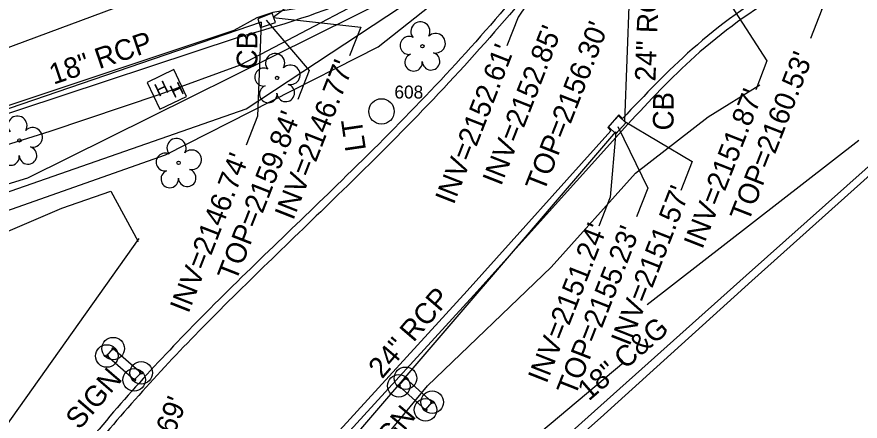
# Model space of a CAD drawing. Extents: x 945964 to 948456, y 631061 to 636061.
# Drawn here: x 946484.6 to 946648, y 632663.5 to 632741.7 of the extents above; entities that cross this region are included whole.
import ezdxf

# ---------------------------------------------------------------- set-up
doc = ezdxf.new("R2010")
doc.units = 0
for name, color, linetype in [('Exist Other Culture Sign CELL', 7, 'Continuous'), ('Exist Other Culture Sign Text', 7, 'Continuous'), ('Exist Roads Curbs', 7, 'Continuous'), ('Exist Roads Curbs Text', 7, 'Continuous'), ('Exist Roads EOP', 7, 'Continuous'), ('Exist Structure Minor Catch Basin', 7, 'Continuous'), ('Exist Structure Minor Catch Basin Text', 7, 'Continuous'), ('Exist Structure Minor Catch Basin Top Elevation', 7, 'Continuous'), ('Exist Structure Minor Pipes RCP 18 Inch', 7, 'Continuous'), ('Exist Structure Minor Pipes RCP 18 Inch Invert', 7, 'Continuous'), ('Exist Structure Minor Pipes RCP 18 Inch Text', 7, 'Continuous'), ('Exist Structure Minor Pipes RCP 24 Inch', 7, 'Continuous'), ('Exist Structure Minor Pipes RCP 24 Inch Invert', 7, 'Continuous'), ('Exist Structure Minor Pipes RCP 24 Inch Text', 7, 'Continuous'), ('Exist Utilities Gas UG Line SUE', 7, 'Continuous'), ('Exist Utilities Other Pole CELL', 7, 'Continuous'), ('Exist Utilities Other Pole Cogo Number', 7, 'Continuous'), ('Exist Utilities Other Pole Text', 7, 'Continuous'), ('Exist Utilities Power Hand Hole CELL', 7, 'Continuous'), ('Exist Utilities Power UG Cable SUE', 7, 'Continuous'), ('Exist Utilities Telephone UG Cable SUE', 7, 'Continuous'), ('Exist Utilities Telephone UG FO SUE', 7, 'Continuous'), ('Exist Vegetation Hedge Row', 7, 'Continuous'), ('Exist Vegetation Tree CELL', 7, 'Continuous'), ('Old_Level_4', 7, 'Continuous')]:
    doc.layers.add(name, color=color, linetype=linetype)

# ---------------------------------------------------------------- blocks, each defined once
blk = doc.blocks.new('EXIST UTILITIES POWER HAND HOLE')
at = {"layer": 'Exist Utilities Power Hand Hole CELL'}
blk.add_line((0, 0), (0, 0), dxfattribs=at)
blk.add_lwpolyline([(-0.059, -0.0545), (0.056, -0.0545), (0.056, 0.0605), (-0.059, 0.0605), (-0.059, -0.0545)], dxfattribs=at)
for p in [(-0.0432, -0.0095), (0.0081, -0.0399)]:
    blk.add_text('H', height=0.05, dxfattribs=at).set_placement(p)
blk = doc.blocks.new('EXIST OTHER CULTURE SIGN')
at = {"layer": 'Exist Other Culture Sign CELL'}
for radius in [0.0436, 0.0048]:
    blk.add_circle((0, 0), radius, dxfattribs=at)
blk = doc.blocks.new('EXIST VEGETATION TREE')
at = {"layer": 'Exist Vegetation Tree CELL'}
blk.add_line((0, 0), (0, 0), dxfattribs=at)
blk.add_circle((0, 0), 0.00652, dxfattribs=at)
for centre, radius, start, end in [((-0.0077, 0.0575), 0.0371, 330.1651, 219.7134), ((-0.0521, 0.0031), 0.0345, 62.6636, 279.3457), ((0.051, 0.0118), 0.038, 257.1011, 134.1999), ((-0.0341, -0.0624), 0.0338, 111.5671, 6.231), ((0.0335, -0.058), 0.034, 181.2822, 74.56)]:
    blk.add_arc(centre, radius, start, end, dxfattribs=at)

msp = doc.modelspace()

# ---------------------------------------------------------------- linework, layer by layer
at = {"layer": 'Exist Roads Curbs'}
for points in [[(946527.29, 632737.67), (946485.1, 632723.73), (946443.29, 632709.94)], [(946602.97, 632720.97), (946573.15, 632687.86), (946546.32, 632658.56), (946526.54, 632636.46), (946512.13, 632615.25)], [(946540.73, 632597.65), (946532.17, 632608.11), (946563.81, 632636.17), (946596.51, 632665.44), (946625.91, 632691.7), (946653.07, 632715.9)]]:
    msp.add_lwpolyline(points, dxfattribs=at)
for points in [[(946627.3, 632885.56), (946628.01, 632879.17), (946627.89, 632857.01), (946620.51, 632823.66), (946604.53, 632793.59), (946576.99, 632762.41), (946551.48, 632745.94), (946527.29, 632737.67)], [(946601.93, 632772.67), (946579.15, 632743.42), (946547.53, 632710.06), (946519.46, 632682.69), (946496.47, 632656.95), (946474.49, 632624.89), (946453.03, 632584.16), (946438.45, 632541.43), (946430.15, 632490.73), (946428.83, 632457.38), (946430.2, 632433.68), (946432.57, 632412.52), (946425.74, 632395.61), (946417.04, 632384.69)], [(946703.61, 632750.53), (946691.95, 632754.59), (946652.91, 632754.59), (946615.96, 632734.07), (946602.97, 632720.97)]]:
    msp.add_spline(points, degree=3, dxfattribs=at)
at = {"layer": 'Exist Roads EOP'}
for points in [[(946550.72, 632747.33), (946538.92, 632743.34), (946534.18, 632742.6), (946531.1, 632741.53), (946526.64, 632739.08), (946484.59, 632725.12), (946442.49, 632711.17), (946418.22, 632702.92), (946413.45, 632701.7), (946410.52, 632700.21), (946407.04, 632696.87)], [(946601.95, 632722.05), (946601.2, 632722.75), (946599.1, 632720.35), (946599.68, 632719.65), (946571.82, 632688.71), (946545.01, 632659.42), (946526.51, 632638.49), (946510.76, 632616), (946509.9, 632616.4), (946508.55, 632613.55), (946509.22, 632613.07)], [(946541.71, 632598.56), (946534.02, 632608.09), (946564.77, 632634.95), (946597.67, 632664.16), (946627.03, 632690.66), (946653.05, 632713.92)]]:
    msp.add_lwpolyline(points, dxfattribs=at)
for points in [[(946603.2, 632771.71), (946580.04, 632742.14), (946547.72, 632708.15), (946520.62, 632681.67), (946497.88, 632656.28), (946475.52, 632623.93), (946454.54, 632583.75), (946439.95, 632540.86), (946431.6, 632490.76), (946430.35, 632457.42), (946431.68, 632434.16), (946433.99, 632412.2), (946427.3, 632395.46), (946417.68, 632383.18)], [(946704.35, 632751.9), (946692.58, 632755.93), (946652.6, 632756.06), (946615.44, 632735.47), (946601.95, 632722.05)]]:
    msp.add_spline(points, degree=3, dxfattribs=at)
at = {"layer": 'Exist Structure Minor Catch Basin'}
for points in [[(946534.05, 632742.44), (946531.31, 632741.38), (946531.83, 632739.7), (946534.69, 632740.65), (946534.05, 632742.44)], [(946600.62, 632719.09), (946599.23, 632720.42), (946601.15, 632722.61), (946602.58, 632721.22), (946600.62, 632719.09)]]:
    msp.add_lwpolyline(points, dxfattribs=at)
at = {"layer": 'Exist Structure Minor Catch Basin Top Elevation'}
for points in [[(946604.53, 632795.45), (946640.54, 632743.13), (946638.35, 632737.54)], [(946532.91, 632741.06), (946541.2, 632731.36), (946539.01, 632725.77)], [(946601.02, 632720.49), (946606.82, 632708.61), (946604.64, 632703.02)]]:
    msp.add_lwpolyline(points, dxfattribs=at)
at = {"layer": 'Exist Structure Minor Pipes RCP 18 Inch'}
for p, q in [((946603.78, 632794.57), (946534.28, 632741.58)), ((946531.9, 632740.69), (946413.73, 632700.3))]:
    msp.add_line(p, q, dxfattribs=at)
at = {"layer": 'Exist Structure Minor Pipes RCP 18 Inch Invert'}
for points in [[(946603.44, 632773.82), (946581.7, 632741.69), (946579.51, 632736.11)], [(946534.28, 632741.58), (946551.21, 632739.76), (946549.02, 632734.17)], [(946531.9, 632740.69), (946531.22, 632722.49), (946529.03, 632716.9)]]:
    msp.add_lwpolyline(points, dxfattribs=at)
at = {"layer": 'Exist Structure Minor Pipes RCP 24 Inch'}
for p, q in [((946602.39, 632721.45), (946604.35, 632772.8)), ((946511.14, 632615.33), (946600.62, 632719.47))]:
    msp.add_line(p, q, dxfattribs=at)
at = {"layer": 'Exist Structure Minor Pipes RCP 24 Inch Invert'}
for points in [[(946604.35, 632772.8), (946629.94, 632733.19), (946627.75, 632727.61)], [(946602.39, 632721.45), (946615.45, 632713.73), (946613.26, 632708.15)], [(946600.62, 632719.47), (946599.56, 632706.81), (946597.38, 632701.23)]]:
    msp.add_lwpolyline(points, dxfattribs=at)
at = {"layer": 'Exist Utilities Gas UG Line SUE'}
msp.add_lwpolyline([(946328.8, 632353.04), (946373.09, 632367.86), (946390.79, 632374.2), (946416.26, 632409.78), (946398.86, 632469.97), (946389.31, 632500.41), (946363.99, 632571.54), (946360.18, 632599.46), (946347.82, 632660.28), (946348.31, 632668.93), (946363.39, 632670.11), (946405.63, 632685.78), (946486.74, 632710.56), (946558.09, 632746.02), (946590.61, 632771.11), (946619.22, 632810.2), (946619.67, 632824.44), (946594.97, 632905.61)], dxfattribs=at)
at = {"layer": 'Exist Utilities Other Pole CELL'}
msp.add_circle((946555.25, 632723.43), 2.46, dxfattribs=at)
at = {"layer": 'Exist Utilities Power UG Cable SUE'}
for points in [[(946360.13, 632660.61), (946366.34, 632669.16), (946406.95, 632683.52), (946473.64, 632704.64), (946529.01, 632723.91), (946572.73, 632752.79), (946602.05, 632778.83), (946632.04, 632830.29), (946638.92, 632863.65), (946639.32, 632905.11), (946627.59, 632976.28), (946631.01, 632982.04)], [(946358.83, 632671.87), (946409.81, 632694.19), (946491.07, 632719.59), (946512.34, 632726.76), (946527.94, 632732.44), (946563.12, 632750.98), (946591.54, 632775.57), (946597.73, 632780.43), (946610.71, 632793.64), (946619, 632807.83), (946625.48, 632824.38), (946631.48, 632842.49), (946635.14, 632865.8), (946629.47, 632896.55)]]:
    msp.add_lwpolyline(points, dxfattribs=at)
at = {"layer": 'Exist Utilities Telephone UG Cable SUE'}
msp.add_lwpolyline([(946359.71, 632661.63), (946399.78, 632679.58), (946438.25, 632688.61), (946513.39, 632715.06), (946554.62, 632735.94), (946609.33, 632779.21), (946641.07, 632799.75), (946626.79, 632844.16), (946603.53, 632869.47), (946569.01, 632976.01), (946560.85, 632993.4), (946550.79, 632988.99)], dxfattribs=at)
at = {"layer": 'Exist Utilities Telephone UG FO SUE'}
msp.add_lwpolyline([(946343.46, 632690.97), (946424.89, 632714.31), (946503.77, 632743.56), (946582.19, 632771.71)], dxfattribs=at)
at = {"layer": 'Exist Vegetation Hedge Row'}
for points in [[(946518.56, 632604.84), (946530.89, 632630.06), (946564.14, 632670.34), (946588.1, 632693.27), (946604.49, 632711.49), (946618.57, 632722.36), (946628.54, 632728.58)], [(946647.75, 632717.81), (946606.73, 632686.01)], [(946508.23, 632698.85), (946469.4, 632644.26), (946468.63, 632632.76), (946453.01, 632608.66), (946438.09, 632591.02), (946431.9, 632578.64), (946431.93, 632555.16), (946425.49, 632540.17), (946414.91, 632544.82), (946407.52, 632561.16), (946424.07, 632594.79), (946450.38, 632643.82), (946460.27, 632667.16), (946469.78, 632687.73), (946480.6, 632699.26), (946493.29, 632704.68), (946502.78, 632708.02), (946508.13, 632698.23)], [(946601.08, 632676.06), (946602.2, 632674.87), (946528.65, 632613.16)]]:
    msp.add_lwpolyline(points, dxfattribs=at)
at = {"layer": 'Old_Level_4'}
for p, q in [((946558.61, 632670.31), (946559.89, 632671.79)), ((946559.89, 632671.79), (946565.05, 632667.16)), ((946558.61, 632670.31), (946563.78, 632665.69)), ((946563.78, 632665.69), (946565.05, 632667.16))]:
    msp.add_line(p, q, dxfattribs=at)
msp.add_lwpolyline([(946502.04, 632676.1), (946503.27, 632677.53), (946508.68, 632672.84), (946507.32, 632671.48), (946502.04, 632676.1)], dxfattribs=at)

# ---------------------------------------------------------------- block references
at = {"layer": 'Exist Other Culture Sign CELL', "xscale": 50, "yscale": 50}
for p in [(946503.27, 632677.53), (946502.04, 632676.1), (946508.68, 632672.84), (946507.32, 632671.48), (946559.89, 632671.79), (946558.61, 632670.31), (946563.78, 632665.69), (946565.05, 632667.16)]:
    msp.add_blockref('EXIST OTHER CULTURE SIGN', p, dxfattribs=at)
at = {"layer": 'Exist Utilities Power Hand Hole CELL', "xscale": 49.99999999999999, "yscale": 49.999999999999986, "rotation": 25.571854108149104}
msp.add_blockref('EXIST UTILITIES POWER HAND HOLE', (946513.79, 632727.58), dxfattribs=at)
at = {"layer": 'Exist Vegetation Tree CELL', "xscale": 50, "yscale": 50}
for p in [(946563.17, 632736.04), (946535.02, 632729.92), (946485.09, 632717.81), (946515.92, 632713.48)]:
    msp.add_blockref('EXIST VEGETATION TREE', p, dxfattribs=at)

# ---------------------------------------------------------------- texts
at = {"layer": 'Exist Other Culture Sign Text'}
for rotation, p in [(49.3403, (946496.7, 632661.67)), (50.0602, (946553.74, 632654.38))]:
    msp.add_text('SIGN', height=4, rotation=rotation, dxfattribs=at).set_placement(p)
at = {"layer": 'Exist Roads Curbs Text'}
msp.add_text('18" C&G', height=4, rotation=40.918, dxfattribs=at).set_placement((946595.41, 632667.27))
at = {"layer": 'Exist Structure Minor Catch Basin Text'}
for p in [(946531.17, 632731.56), (946611.82, 632719.74)]:
    msp.add_text('CB', height=4, rotation=89.5187, dxfattribs=at).set_placement(p)
at = {"layer": 'Exist Structure Minor Catch Basin Top Elevation'}
for s, p in [("TOP=2156.30'", (946586.72, 632707.69)), ("TOP=2160.53'", (946626.34, 632701.85)), ("TOP=2159.84'", (946527.04, 632690.37)), ("TOP=2155.23'", (946592.78, 632668.16))]:
    msp.add_text(s, height=4, rotation=68.6189, dxfattribs=at).set_placement(p)
at = {"layer": 'Exist Structure Minor Pipes RCP 18 Inch Invert'}
for s, p in [("INV=2152.85'", (946578.41, 632708.86)), ("INV=2152.61'", (946569.23, 632705.23)), ("INV=2146.77'", (946538.13, 632702.21)), ("INV=2146.74'", (946517.83, 632684.19))]:
    msp.add_text(s, height=4, rotation=68.6189, dxfattribs=at).set_placement(p)
at = {"layer": 'Exist Structure Minor Pipes RCP 18 Inch Text'}
msp.add_text('18" RCP', height=4, rotation=18.8737, dxfattribs=at).set_placement((946491.7, 632728.58))
at = {"layer": 'Exist Structure Minor Pipes RCP 24 Inch Invert'}
for s, p in [("INV=2151.87'", (946617.39, 632696.61)), ("INV=2151.57'", (946603.29, 632677.86)), ("INV=2151.24'", (946587.21, 632670.61)), ("INV=2145.69'", (946505.84, 632637.06))]:
    msp.add_text(s, height=4, rotation=68.6189, dxfattribs=at).set_placement(p)
at = {"layer": 'Exist Structure Minor Pipes RCP 24 Inch Text'}
for rotation, p in [(87.8087, (946608.32, 632729.2)), (49.3311, (946555.37, 632671.53))]:
    msp.add_text('24" RCP', height=4, rotation=rotation, dxfattribs=at).set_placement(p)
at = {"layer": 'Exist Utilities Other Pole Cogo Number'}
msp.add_text('608', height=2.5, dxfattribs=at).set_placement((946557.75, 632725.93))
at = {"layer": 'Exist Utilities Other Pole Text'}
msp.add_text('LT', height=4, rotation=98.2773, dxfattribs=at).set_placement((946552.25, 632716.01))

doc.saveas('drawing.dxf')
